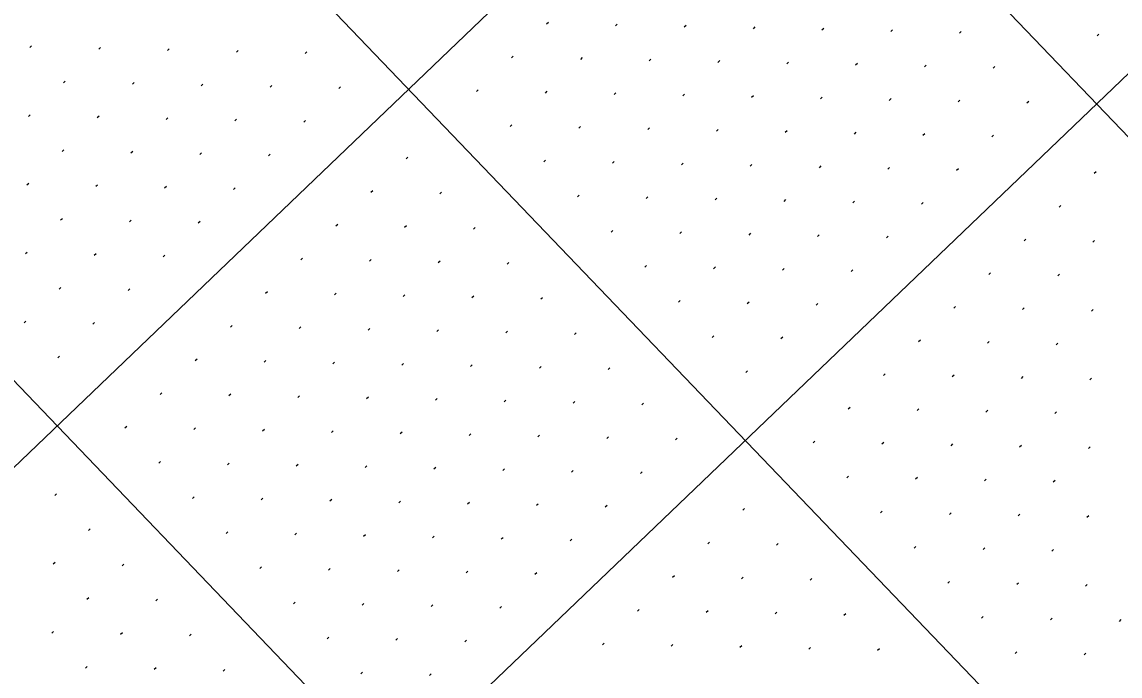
# Model space of a CAD drawing. Extents: x 2148987 to 2151117, y 142806 to 144993.
# Drawn here: x 2149757.5 to 2149870.3, y 143970.8 to 144038 of the extents above; entities that cross this region are included whole.
import ezdxf

# ---------------------------------------------------------------- set-up
doc = ezdxf.new("R2010")
doc.units = 0
doc.layers.add('PR_PIER_PH3', color=7, linetype='Continuous')
doc.layers.add('SHT_Profile_Grid_Minor', color=7, linetype='Continuous')

msp = doc.modelspace()

# ---------------------------------------------------------------- linework, layer by layer
at = {"layer": 'PR_PIER_PH3'}
for p, q in [((2150365.75, 144575.97), (2149228.62, 143486.22)), ((2150400.35, 144539.87), (2149263.21, 143450.12)), ((2149694.9, 144210.09), (2149989.02, 143903.18)), ((2149658.8, 144175.49), (2149952.92, 143868.59)), ((2149622.71, 144140.89), (2149916.82, 143833.99)), ((2149622.71, 144140.89), (2149916.82, 143833.99))]:
    msp.add_line(p, q, dxfattribs=at)
at = {"layer": 'SHT_Profile_Grid_Minor'}
for p, q in [((2149811.56, 144037.95), (2149811.38, 144037.77)), ((2149818.63, 144037.8), (2149818.45, 144037.62)), ((2149825.7, 144037.65), (2149825.52, 144037.47)), ((2149832.77, 144037.5), (2149832.59, 144037.32)), ((2149839.84, 144037.35), (2149839.66, 144037.17)), ((2149846.91, 144037.19), (2149846.73, 144037.02)), ((2149853.98, 144037.04), (2149853.8, 144036.87)), ((2149868.12, 144036.74), (2149867.94, 144036.57)), ((2149758.47, 144035.54), (2149758.29, 144035.37)), ((2149765.54, 144035.39), (2149765.36, 144035.22)), ((2149772.61, 144035.24), (2149772.43, 144035.07)), ((2149779.68, 144035.09), (2149779.5, 144034.92)), ((2149786.75, 144034.94), (2149786.57, 144034.77)), ((2149807.95, 144034.49), (2149807.77, 144034.31)), ((2149815.02, 144034.34), (2149814.84, 144034.16)), ((2149822.09, 144034.19), (2149821.91, 144034.01)), ((2149829.16, 144034.04), (2149828.98, 144033.86)), ((2149836.23, 144033.89), (2149836.05, 144033.71)), ((2149843.3, 144033.74), (2149843.12, 144033.56)), ((2149850.37, 144033.58), (2149850.19, 144033.41)), ((2149857.44, 144033.43), (2149857.26, 144033.26)), ((2149761.93, 144031.93), (2149761.75, 144031.76)), ((2149769, 144031.78), (2149768.82, 144031.61)), ((2149776.07, 144031.63), (2149775.89, 144031.46)), ((2149783.14, 144031.48), (2149782.96, 144031.31)), ((2149790.21, 144031.33), (2149790.03, 144031.16)), ((2149804.34, 144031.03), (2149804.16, 144030.86)), ((2149811.41, 144030.88), (2149811.23, 144030.7)), ((2149818.48, 144030.73), (2149818.3, 144030.55)), ((2149825.55, 144030.58), (2149825.37, 144030.4)), ((2149832.62, 144030.43), (2149832.44, 144030.25)), ((2149839.69, 144030.28), (2149839.51, 144030.1)), ((2149846.76, 144030.13), (2149846.58, 144029.95)), ((2149853.83, 144029.98), (2149853.65, 144029.8)), ((2149860.9, 144029.82), (2149860.72, 144029.65)), ((2149758.32, 144028.47), (2149758.14, 144028.3)), ((2149765.39, 144028.32), (2149765.21, 144028.15)), ((2149772.46, 144028.17), (2149772.28, 144028)), ((2149779.53, 144028.02), (2149779.35, 144027.85)), ((2149786.6, 144027.87), (2149786.42, 144027.7)), ((2149807.8, 144027.42), (2149807.62, 144027.25)), ((2149814.87, 144027.27), (2149814.69, 144027.09)), ((2149821.94, 144027.12), (2149821.76, 144026.94)), ((2149829.01, 144026.97), (2149828.83, 144026.79)), ((2149836.08, 144026.82), (2149835.9, 144026.64)), ((2149843.15, 144026.67), (2149842.97, 144026.49)), ((2149850.22, 144026.52), (2149850.04, 144026.34)), ((2149857.29, 144026.37), (2149857.11, 144026.19)), ((2149761.78, 144024.86), (2149761.6, 144024.69)), ((2149768.85, 144024.71), (2149768.67, 144024.54)), ((2149775.92, 144024.56), (2149775.74, 144024.39)), ((2149782.99, 144024.41), (2149782.81, 144024.24)), ((2149797.12, 144024.11), (2149796.94, 144023.94)), ((2149811.26, 144023.81), (2149811.08, 144023.64)), ((2149818.33, 144023.66), (2149818.15, 144023.48)), ((2149825.4, 144023.51), (2149825.22, 144023.33)), ((2149832.47, 144023.36), (2149832.29, 144023.18)), ((2149839.54, 144023.21), (2149839.36, 144023.03)), ((2149846.61, 144023.06), (2149846.43, 144022.88)), ((2149853.68, 144022.91), (2149853.5, 144022.73)), ((2149867.82, 144022.6), (2149867.64, 144022.43)), ((2149758.17, 144021.4), (2149757.99, 144021.23)), ((2149765.24, 144021.25), (2149765.06, 144021.08)), ((2149772.31, 144021.1), (2149772.13, 144020.93)), ((2149779.38, 144020.95), (2149779.2, 144020.78)), ((2149793.51, 144020.65), (2149793.33, 144020.48)), ((2149800.58, 144020.5), (2149800.4, 144020.33)), ((2149814.72, 144020.2), (2149814.54, 144020.03)), ((2149821.79, 144020.05), (2149821.61, 144019.87)), ((2149828.86, 144019.9), (2149828.68, 144019.72)), ((2149835.93, 144019.75), (2149835.75, 144019.57)), ((2149843, 144019.6), (2149842.82, 144019.42)), ((2149850.07, 144019.45), (2149849.89, 144019.27)), ((2149864.21, 144019.15), (2149864.03, 144018.97)), ((2149761.63, 144017.79), (2149761.45, 144017.62)), ((2149768.7, 144017.64), (2149768.52, 144017.47)), ((2149775.77, 144017.49), (2149775.59, 144017.32)), ((2149789.91, 144017.19), (2149789.72, 144017.02)), ((2149796.97, 144017.04), (2149796.79, 144016.87)), ((2149804.04, 144016.89), (2149803.86, 144016.72)), ((2149818.18, 144016.59), (2149818, 144016.42)), ((2149825.25, 144016.44), (2149825.07, 144016.26)), ((2149832.32, 144016.29), (2149832.14, 144016.11)), ((2149839.39, 144016.14), (2149839.21, 144015.96)), ((2149846.46, 144015.99), (2149846.28, 144015.81)), ((2149860.6, 144015.69), (2149860.42, 144015.51)), ((2149867.67, 144015.54), (2149867.49, 144015.36)), ((2149758.02, 144014.33), (2149757.84, 144014.16)), ((2149765.09, 144014.18), (2149764.91, 144014.01)), ((2149772.16, 144014.03), (2149771.98, 144013.86)), ((2149786.3, 144013.73), (2149786.11, 144013.56)), ((2149793.36, 144013.58), (2149793.18, 144013.41)), ((2149800.43, 144013.43), (2149800.25, 144013.26)), ((2149807.5, 144013.28), (2149807.32, 144013.11)), ((2149821.64, 144012.98), (2149821.46, 144012.81)), ((2149828.71, 144012.83), (2149828.53, 144012.65)), ((2149835.78, 144012.68), (2149835.6, 144012.5)), ((2149842.85, 144012.53), (2149842.67, 144012.35)), ((2149856.99, 144012.23), (2149856.81, 144012.05)), ((2149864.06, 144012.08), (2149863.88, 144011.9)), ((2149761.48, 144010.72), (2149761.3, 144010.55)), ((2149768.55, 144010.57), (2149768.37, 144010.4)), ((2149782.69, 144010.27), (2149782.5, 144010.1)), ((2149789.75, 144010.12), (2149789.57, 144009.95)), ((2149796.82, 144009.97), (2149796.64, 144009.8)), ((2149803.89, 144009.82), (2149803.71, 144009.65)), ((2149810.96, 144009.67), (2149810.78, 144009.5)), ((2149825.1, 144009.37), (2149824.92, 144009.2)), ((2149832.17, 144009.22), (2149831.99, 144009.04)), ((2149839.24, 144009.07), (2149839.06, 144008.89)), ((2149853.38, 144008.77), (2149853.2, 144008.59)), ((2149860.45, 144008.62), (2149860.27, 144008.44)), ((2149867.52, 144008.47), (2149867.34, 144008.29)), ((2149757.87, 144007.26), (2149757.69, 144007.09)), ((2149764.94, 144007.11), (2149764.76, 144006.94)), ((2149779.08, 144006.81), (2149778.89, 144006.64)), ((2149786.14, 144006.66), (2149785.96, 144006.49)), ((2149793.21, 144006.51), (2149793.03, 144006.34)), ((2149800.28, 144006.36), (2149800.1, 144006.19)), ((2149807.35, 144006.21), (2149807.17, 144006.04)), ((2149814.42, 144006.06), (2149814.24, 144005.89)), ((2149828.56, 144005.76), (2149828.38, 144005.59)), ((2149835.63, 144005.61), (2149835.45, 144005.44)), ((2149849.77, 144005.31), (2149849.59, 144005.13)), ((2149856.84, 144005.16), (2149856.66, 144004.98)), ((2149863.91, 144005.01), (2149863.73, 144004.83)), ((2149761.33, 144003.65), (2149761.15, 144003.48)), ((2149775.47, 144003.35), (2149775.28, 144003.18)), ((2149782.53, 144003.2), (2149782.35, 144003.03)), ((2149789.6, 144003.05), (2149789.42, 144002.88)), ((2149796.67, 144002.9), (2149796.49, 144002.73)), ((2149803.74, 144002.75), (2149803.56, 144002.58)), ((2149810.81, 144002.6), (2149810.63, 144002.43)), ((2149817.88, 144002.45), (2149817.7, 144002.28)), ((2149832.02, 144002.15), (2149831.84, 144001.98)), ((2149846.16, 144001.85), (2149845.98, 144001.67)), ((2149853.23, 144001.7), (2149853.05, 144001.52)), ((2149860.3, 144001.55), (2149860.12, 144001.37)), ((2149867.37, 144001.4), (2149867.19, 144001.22)), ((2149771.86, 143999.89), (2149771.67, 143999.72)), ((2149778.92, 143999.74), (2149778.74, 143999.57)), ((2149785.99, 143999.59), (2149785.81, 143999.42)), ((2149793.06, 143999.44), (2149792.88, 143999.27)), ((2149800.13, 143999.29), (2149799.95, 143999.12)), ((2149807.2, 143999.14), (2149807.02, 143998.97)), ((2149814.27, 143998.99), (2149814.09, 143998.82)), ((2149821.34, 143998.84), (2149821.16, 143998.67)), ((2149842.55, 143998.39), (2149842.37, 143998.22)), ((2149849.62, 143998.24), (2149849.44, 143998.06)), ((2149856.69, 143998.09), (2149856.51, 143997.91)), ((2149863.76, 143997.94), (2149863.58, 143997.76)), ((2149768.25, 143996.43), (2149768.06, 143996.26)), ((2149775.31, 143996.28), (2149775.13, 143996.11)), ((2149782.38, 143996.13), (2149782.2, 143995.96)), ((2149789.45, 143995.98), (2149789.27, 143995.81)), ((2149796.52, 143995.83), (2149796.34, 143995.66)), ((2149803.59, 143995.68), (2149803.41, 143995.51)), ((2149810.66, 143995.53), (2149810.48, 143995.36)), ((2149817.73, 143995.38), (2149817.55, 143995.21)), ((2149824.8, 143995.23), (2149824.62, 143995.06)), ((2149838.94, 143994.93), (2149838.76, 143994.76)), ((2149846.01, 143994.78), (2149845.83, 143994.61)), ((2149853.08, 143994.63), (2149852.9, 143994.45)), ((2149860.15, 143994.48), (2149859.97, 143994.3)), ((2149867.22, 143994.33), (2149867.04, 143994.15)), ((2149771.7, 143992.82), (2149771.52, 143992.65)), ((2149778.77, 143992.67), (2149778.59, 143992.5)), ((2149785.84, 143992.52), (2149785.66, 143992.35)), ((2149792.91, 143992.37), (2149792.73, 143992.2)), ((2149799.98, 143992.22), (2149799.8, 143992.05)), ((2149807.05, 143992.07), (2149806.87, 143991.9)), ((2149814.12, 143991.92), (2149813.94, 143991.75)), ((2149821.19, 143991.77), (2149821.01, 143991.6)), ((2149842.4, 143991.32), (2149842.22, 143991.15)), ((2149849.47, 143991.17), (2149849.29, 143991)), ((2149856.54, 143991.02), (2149856.36, 143990.84)), ((2149863.61, 143990.87), (2149863.43, 143990.69)), ((2149761.03, 143989.51), (2149760.84, 143989.34)), ((2149775.16, 143989.21), (2149774.98, 143989.04)), ((2149782.23, 143989.06), (2149782.05, 143988.89)), ((2149789.3, 143988.91), (2149789.12, 143988.74)), ((2149796.37, 143988.76), (2149796.19, 143988.59)), ((2149803.44, 143988.61), (2149803.26, 143988.44)), ((2149810.51, 143988.46), (2149810.33, 143988.29)), ((2149817.58, 143988.31), (2149817.4, 143988.14)), ((2149831.72, 143988.01), (2149831.54, 143987.84)), ((2149845.86, 143987.71), (2149845.68, 143987.54)), ((2149852.93, 143987.56), (2149852.75, 143987.39)), ((2149860, 143987.41), (2149859.82, 143987.23)), ((2149867.07, 143987.26), (2149866.89, 143987.08)), ((2149764.48, 143985.9), (2149764.3, 143985.73)), ((2149778.62, 143985.6), (2149778.44, 143985.43)), ((2149785.69, 143985.45), (2149785.51, 143985.28)), ((2149792.76, 143985.3), (2149792.58, 143985.13)), ((2149799.83, 143985.15), (2149799.65, 143984.98)), ((2149806.9, 143985), (2149806.72, 143984.83)), ((2149813.97, 143984.85), (2149813.79, 143984.68)), ((2149828.11, 143984.55), (2149827.93, 143984.38)), ((2149835.18, 143984.4), (2149835, 143984.23)), ((2149849.32, 143984.1), (2149849.14, 143983.93)), ((2149856.39, 143983.95), (2149856.21, 143983.78)), ((2149863.46, 143983.8), (2149863.28, 143983.62)), ((2149760.87, 143982.44), (2149760.69, 143982.27)), ((2149767.94, 143982.29), (2149767.76, 143982.12)), ((2149782.08, 143981.99), (2149781.9, 143981.82)), ((2149789.15, 143981.84), (2149788.97, 143981.67)), ((2149796.22, 143981.69), (2149796.04, 143981.52)), ((2149803.29, 143981.54), (2149803.11, 143981.37)), ((2149810.36, 143981.39), (2149810.18, 143981.22)), ((2149824.5, 143981.09), (2149824.32, 143980.92)), ((2149831.57, 143980.94), (2149831.39, 143980.77)), ((2149838.64, 143980.79), (2149838.46, 143980.62)), ((2149852.78, 143980.49), (2149852.6, 143980.32)), ((2149859.85, 143980.34), (2149859.67, 143980.17)), ((2149866.92, 143980.19), (2149866.74, 143980.01)), ((2149764.33, 143978.83), (2149764.15, 143978.66)), ((2149771.4, 143978.68), (2149771.22, 143978.51)), ((2149785.54, 143978.38), (2149785.36, 143978.21)), ((2149792.61, 143978.23), (2149792.43, 143978.06)), ((2149799.68, 143978.08), (2149799.5, 143977.91)), ((2149806.75, 143977.93), (2149806.57, 143977.76)), ((2149820.89, 143977.63), (2149820.71, 143977.46)), ((2149827.96, 143977.48), (2149827.78, 143977.31)), ((2149835.03, 143977.33), (2149834.85, 143977.16)), ((2149842.1, 143977.18), (2149841.92, 143977.01)), ((2149856.24, 143976.88), (2149856.06, 143976.71)), ((2149863.31, 143976.73), (2149863.13, 143976.56)), ((2149870.38, 143976.58), (2149870.2, 143976.4)), ((2149760.72, 143975.37), (2149760.54, 143975.2)), ((2149767.79, 143975.22), (2149767.61, 143975.05)), ((2149774.86, 143975.07), (2149774.68, 143974.9)), ((2149789, 143974.77), (2149788.82, 143974.6)), ((2149796.07, 143974.62), (2149795.89, 143974.45)), ((2149803.14, 143974.47), (2149802.96, 143974.3)), ((2149817.28, 143974.17), (2149817.1, 143974)), ((2149824.35, 143974.02), (2149824.17, 143973.85)), ((2149831.42, 143973.87), (2149831.24, 143973.7)), ((2149838.49, 143973.72), (2149838.31, 143973.55)), ((2149845.56, 143973.57), (2149845.38, 143973.4)), ((2149859.7, 143973.27), (2149859.52, 143973.1)), ((2149866.77, 143973.12), (2149866.59, 143972.95)), ((2149764.18, 143971.76), (2149764, 143971.59)), ((2149771.25, 143971.61), (2149771.07, 143971.44)), ((2149778.32, 143971.46), (2149778.14, 143971.29)), ((2149792.46, 143971.16), (2149792.28, 143970.99)), ((2149799.53, 143971.01), (2149799.35, 143970.84))]:
    msp.add_line(p, q, dxfattribs=at)

doc.saveas('drawing.dxf')
